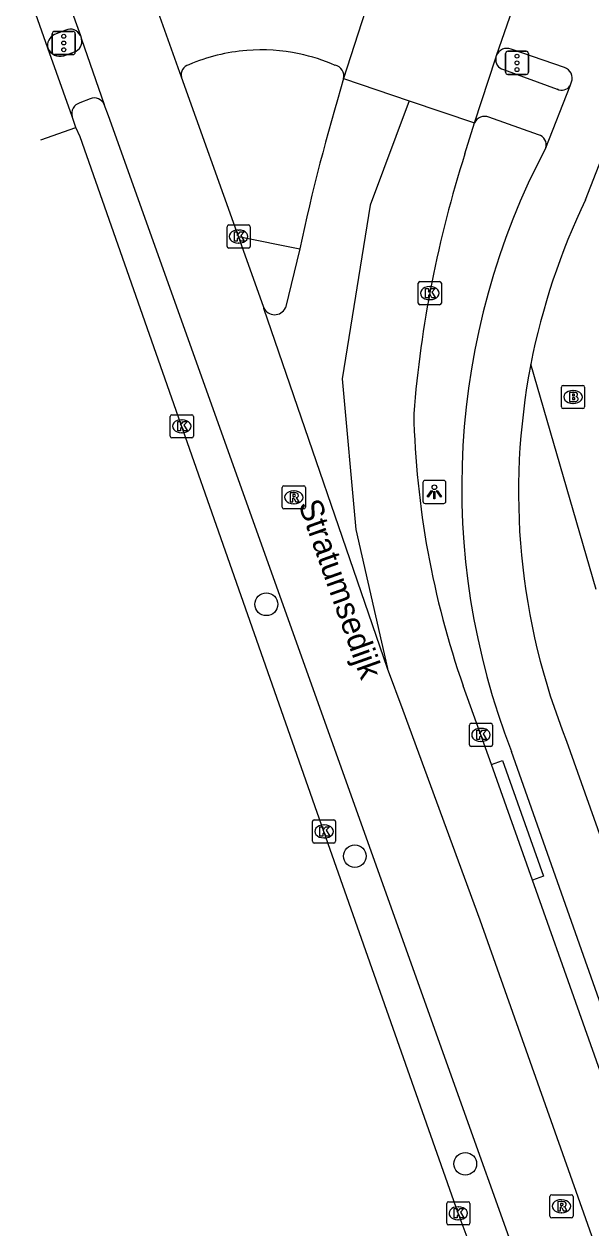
# Model space of a CAD drawing. Extents: x 161801 to 162379, y 382315 to 382832.
# Drawn here: x 161803.6 to 161828, y 382516.5 to 382568.5 of the extents above; entities that cross this region are included whole.
import ezdxf

# ---------------------------------------------------------------- set-up
doc = ezdxf.new("R2010")
doc.units = 0
for name, color, linetype in [('IMGEO_Boom', 7, 'Continuous'), ('IMGEO_Brandkraan', 7, 'Continuous'), ('IMGEO_Fietspad_gesloten', 7, 'Continuous'), ('IMGEO_Fietspad_open', 7, 'Continuous'), ('IMGEO_Kolk', 7, 'Continuous'), ('IMGEO_Lichtpunt', 7, 'Continuous'), ('IMGEO_Openbare_ruimte_label', 7, 'Continuous'), ('IMGEO_OVBaan_gesloten', 7, 'Continuous'), ('IMGEO_Rijbaan_lokaal_gesloten', 7, 'Continuous'), ('IMGEO_Rioolput', 7, 'Continuous'), ('IMGEO_Verkeerseiland_open', 7, 'Continuous'), ('IMGEO_Verkeersregelinstallatiepaal', 7, 'Continuous'), ('IMGEO_Voetpad_open', 7, 'Continuous')]:
    doc.layers.add(name, color=color, linetype=linetype)

msp = doc.modelspace()

# ---------------------------------------------------------------- linework, layer by layer
at = {"layer": 'IMGEO_Boom'}
for centre in [(161814.031, 382543.451), (161817.848, 382532.579), (161822.614, 382519.296)]:
    msp.add_circle(centre, 0.489, dxfattribs=at)
at = {"layer": 'IMGEO_Brandkraan'}
for p, q in [((161826.76, 382551.976), (161826.76, 382552.828)), ((161826.835, 382552.902), (161827.687, 382552.902)), ((161827.761, 382552.828), (161827.761, 382551.976)), ((161827.248, 382552.682), (161827.273, 382552.682)), ((161827.687, 382551.902), (161826.835, 382551.902)), ((161827.271, 382552.122), (161827.246, 382552.122))]:
    msp.add_line(p, q, dxfattribs=at)
for points in [[(161826.76, 382551.976), (161826.76, 382552.828)], [(161826.835, 382552.902), (161827.687, 382552.902)], [(161827.761, 382552.828), (161827.761, 382551.976)], [(161827.108, 382552.602), (161827.108, 382552.202), (161827.321, 382552.202)], [(161827.339, 382552.602), (161827.108, 382552.602)], [(161827.287, 382552.521), (161827.233, 382552.521), (161827.233, 382552.445)], [(161827.233, 382552.445), (161827.286, 382552.445)], [(161827.295, 382552.369), (161827.233, 382552.369), (161827.233, 382552.288)], [(161827.233, 382552.288), (161827.295, 382552.288)], [(161827.687, 382551.902), (161826.835, 382551.902)]]:
    msp.add_lwpolyline(points, dxfattribs=at)
for centre, radius, start, end in [((161826.837, 382552.826), 0.0765, 91.552, 178.448), ((161826.837, 382552.826), 0.0765, 91.552, 178.448), ((161827.685, 382552.826), 0.0765, 1.552, 88.448), ((161827.685, 382552.826), 0.0765, 1.552, 88.448), ((161827.288, 382552.483), 0.0379, 267.8285, 90.9355), ((161827.296, 382552.328), 0.0404, 269.8759, 90.5077), ((161827.343, 382552.457), 0.145, 59.4692, 91.5367), ((161827.368, 382552.504), 0.0922, 285.5137, 58.1501), ((161827.373, 382552.312), 0.105, 301.3115, 78.989), ((161826.837, 382551.978), 0.0765, 181.552, 268.448), ((161826.837, 382551.978), 0.0765, 181.552, 268.448), ((161827.327, 382552.453), 0.251, 268.6676, 293.5347), ((161827.685, 382551.978), 0.0765, 271.552, 358.448), ((161827.685, 382551.978), 0.0765, 271.552, 358.448)]:
    msp.add_arc(centre, radius, start, end, dxfattribs=at)
for centre, major_axis, ratio, start_param, end_param in [((161827.247, 382552.402), (-0.387, 0.002), 0.722429, 4.712389, 7.853982), ((161827.272, 382552.402), (-0.39, 0.002), 0.717154, 1.570796, 4.712389)]:
    msp.add_ellipse(centre, major_axis=major_axis, ratio=ratio, start_param=start_param, end_param=end_param, dxfattribs=at)
at = {"layer": 'IMGEO_Fietspad_gesloten'}
for points in [[(161827.804, 382560.908), (161830.004, 382566.559), (161830.699, 382568.05), (161831.156, 382568.929)], [(161826.893, 382566.622), (161824.589, 382567.415)], [(161826.083, 382563.16), (161827.129, 382565.837)], [(161827.129, 382565.837), (161827.192, 382565.999)], [(161826.981, 382537.546), (161840.286, 382500), (161845.368, 382485.66), (161852.152, 382465.672)], [(161874.188, 382385.693), (161862.955, 382422.925), (161853.619, 382453.317), (161848.857, 382468.021), (161846.925, 382473.796), (161837.687, 382500), (161824.606, 382537.105)]]:
    msp.add_lwpolyline(points, dxfattribs=at)
for centre, radius, start, end in [((161824.41, 382566.976), 0.474, 67.8086, 159.7581), ((161826.736, 382566.163), 0.485, 340.1925, 71.0835), ((161853.854, 382548.516), 31.395, 152.1972, 201.3138), ((161853.777, 382548.306), 28.869, 154.1182, 168.9974), ((161853.809, 382548.297), 28.901, 168.9905, 201.8376)]:
    msp.add_arc(centre, radius, start, end, dxfattribs=at)
at = {"layer": 'IMGEO_Fietspad_open'}
msp.add_lwpolyline([(161805.38, 382568.23), (161804.897, 382568.047)], dxfattribs=at)
for centre, radius, start, end in [((161805.095, 382567.588), 0.5, 113.39, 195.2018), ((161805.585, 382567.814), 0.464, 23.9275, 116.2234)]:
    msp.add_arc(centre, radius, start, end, dxfattribs=at)
at = {"layer": 'IMGEO_Kolk'}
for p, q in [((161812.335, 382558.901), (161812.335, 382559.753)), ((161812.41, 382559.827), (161813.262, 382559.827)), ((161812.823, 382559.607), (161812.848, 382559.607)), ((161813.336, 382559.753), (161813.336, 382558.901)), ((161812.846, 382559.047), (161812.821, 382559.047)), ((161813.262, 382558.827), (161812.41, 382558.827)), ((161820.579, 382556.458), (161820.579, 382557.31)), ((161820.654, 382557.384), (161821.506, 382557.384)), ((161821.067, 382557.164), (161821.092, 382557.164)), ((161821.58, 382557.31), (161821.58, 382556.458)), ((161821.09, 382556.604), (161821.065, 382556.604)), ((161821.506, 382556.384), (161820.654, 382556.384)), ((161809.886, 382550.711), (161809.886, 382551.563)), ((161809.961, 382551.637), (161810.813, 382551.637)), ((161810.374, 382551.417), (161810.399, 382551.417)), ((161810.887, 382551.563), (161810.887, 382550.711)), ((161810.397, 382550.857), (161810.372, 382550.857)), ((161810.813, 382550.637), (161809.961, 382550.637)), ((161822.863, 382538.315), (161823.715, 382538.315)), ((161822.788, 382537.389), (161822.788, 382538.241)), ((161823.276, 382538.095), (161823.301, 382538.095)), ((161823.789, 382538.241), (161823.789, 382537.389)), ((161823.715, 382537.315), (161822.863, 382537.315)), ((161823.299, 382537.535), (161823.274, 382537.535)), ((161816.094, 382534.148), (161816.946, 382534.148)), ((161816.019, 382533.222), (161816.019, 382534.074)), ((161816.507, 382533.928), (161816.532, 382533.928)), ((161817.02, 382534.074), (161817.02, 382533.222)), ((161816.946, 382533.148), (161816.094, 382533.148)), ((161816.53, 382533.368), (161816.505, 382533.368)), ((161821.811, 382516.738), (161821.811, 382517.59)), ((161821.886, 382517.664), (161822.738, 382517.664)), ((161822.812, 382517.59), (161822.812, 382516.738)), ((161822.299, 382517.444), (161822.324, 382517.444)), ((161822.738, 382516.664), (161821.886, 382516.664)), ((161822.322, 382516.884), (161822.297, 382516.884))]:
    msp.add_line(p, q, dxfattribs=at)
for points in [[(161812.335, 382558.901), (161812.335, 382559.753)], [(161812.41, 382559.827), (161813.262, 382559.827)], [(161813.336, 382559.753), (161813.336, 382558.901)], [(161812.656, 382559.527), (161812.779, 382559.527), (161812.779, 382559.376), (161812.909, 382559.527), (161813.073, 382559.527), (161812.927, 382559.376), (161813.08, 382559.127), (161812.928, 382559.127), (161812.843, 382559.291), (161812.779, 382559.224), (161812.779, 382559.127), (161812.656, 382559.127), (161812.656, 382559.527)], [(161813.262, 382558.827), (161812.41, 382558.827)], [(161820.579, 382556.458), (161820.579, 382557.31)], [(161820.654, 382557.384), (161821.506, 382557.384)], [(161820.9, 382557.084), (161821.023, 382557.084), (161821.023, 382556.933), (161821.153, 382557.084), (161821.317, 382557.084), (161821.171, 382556.933), (161821.324, 382556.684), (161821.172, 382556.684), (161821.087, 382556.848), (161821.023, 382556.781), (161821.023, 382556.684), (161820.9, 382556.684), (161820.9, 382557.084)], [(161821.58, 382557.31), (161821.58, 382556.458)], [(161821.506, 382556.384), (161820.654, 382556.384)], [(161809.886, 382550.711), (161809.886, 382551.563)], [(161809.961, 382551.637), (161810.813, 382551.637)], [(161810.207, 382551.337), (161810.33, 382551.337), (161810.33, 382551.186), (161810.46, 382551.337), (161810.624, 382551.337), (161810.478, 382551.186), (161810.631, 382550.937), (161810.479, 382550.937), (161810.394, 382551.101), (161810.33, 382551.034), (161810.33, 382550.937), (161810.207, 382550.937), (161810.207, 382551.337)], [(161810.887, 382551.563), (161810.887, 382550.711)], [(161810.813, 382550.637), (161809.961, 382550.637)], [(161822.863, 382538.315), (161823.715, 382538.315)], [(161822.788, 382537.389), (161822.788, 382538.241)], [(161823.109, 382538.015), (161823.232, 382538.015), (161823.232, 382537.864), (161823.362, 382538.015), (161823.526, 382538.015), (161823.38, 382537.864), (161823.533, 382537.615), (161823.381, 382537.615), (161823.296, 382537.779), (161823.232, 382537.712), (161823.232, 382537.615), (161823.109, 382537.615), (161823.109, 382538.015)], [(161823.789, 382538.241), (161823.789, 382537.389)], [(161823.715, 382537.315), (161822.863, 382537.315)], [(161816.094, 382534.148), (161816.946, 382534.148)], [(161816.019, 382533.222), (161816.019, 382534.074)], [(161816.34, 382533.848), (161816.463, 382533.848), (161816.463, 382533.697), (161816.593, 382533.848), (161816.757, 382533.848), (161816.611, 382533.697), (161816.764, 382533.448), (161816.612, 382533.448), (161816.527, 382533.612), (161816.463, 382533.545), (161816.463, 382533.448), (161816.34, 382533.448), (161816.34, 382533.848)], [(161817.02, 382534.074), (161817.02, 382533.222)], [(161816.946, 382533.148), (161816.094, 382533.148)], [(161821.811, 382516.738), (161821.811, 382517.59)], [(161821.886, 382517.664), (161822.738, 382517.664)], [(161822.812, 382517.59), (161822.812, 382516.738)], [(161822.132, 382517.364), (161822.255, 382517.364), (161822.255, 382517.213), (161822.385, 382517.364), (161822.549, 382517.364), (161822.403, 382517.213), (161822.556, 382516.964), (161822.404, 382516.964), (161822.319, 382517.128), (161822.255, 382517.061), (161822.255, 382516.964), (161822.132, 382516.964), (161822.132, 382517.364)], [(161822.738, 382516.664), (161821.886, 382516.664)]]:
    msp.add_lwpolyline(points, dxfattribs=at)
for centre, start, end in [((161812.412, 382559.751), 91.552, 178.448), ((161812.412, 382559.751), 91.552, 178.448), ((161813.26, 382559.751), 1.552, 88.448), ((161813.26, 382559.751), 1.552, 88.448), ((161812.412, 382558.903), 181.552, 268.448), ((161812.412, 382558.903), 181.552, 268.448), ((161813.26, 382558.903), 271.552, 358.448), ((161813.26, 382558.903), 271.552, 358.448), ((161820.656, 382557.308), 91.552, 178.448), ((161820.656, 382557.308), 91.552, 178.448), ((161821.504, 382557.308), 1.552, 88.448), ((161821.504, 382557.308), 1.552, 88.448), ((161820.656, 382556.46), 181.552, 268.448), ((161820.656, 382556.46), 181.552, 268.448), ((161821.504, 382556.46), 271.552, 358.448), ((161821.504, 382556.46), 271.552, 358.448), ((161809.963, 382551.561), 91.552, 178.448), ((161809.963, 382551.561), 91.552, 178.448), ((161810.811, 382551.561), 1.552, 88.448), ((161810.811, 382551.561), 1.552, 88.448), ((161809.963, 382550.713), 181.552, 268.448), ((161809.963, 382550.713), 181.552, 268.448), ((161810.811, 382550.713), 271.552, 358.448), ((161810.811, 382550.713), 271.552, 358.448), ((161822.865, 382538.239), 91.552, 178.448), ((161822.865, 382538.239), 91.552, 178.448), ((161823.713, 382538.239), 1.552, 88.448), ((161823.713, 382538.239), 1.552, 88.448), ((161822.865, 382537.391), 181.552, 268.448), ((161822.865, 382537.391), 181.552, 268.448), ((161823.713, 382537.391), 271.552, 358.448), ((161823.713, 382537.391), 271.552, 358.448), ((161816.096, 382534.072), 91.552, 178.448), ((161816.096, 382534.072), 91.552, 178.448), ((161816.944, 382534.072), 1.552, 88.448), ((161816.944, 382534.072), 1.552, 88.448), ((161816.096, 382533.224), 181.552, 268.448), ((161816.096, 382533.224), 181.552, 268.448), ((161816.944, 382533.224), 271.552, 358.448), ((161816.944, 382533.224), 271.552, 358.448), ((161821.888, 382517.588), 91.552, 178.448), ((161821.888, 382517.588), 91.552, 178.448), ((161822.736, 382517.588), 1.552, 88.448), ((161822.736, 382517.588), 1.552, 88.448), ((161821.888, 382516.74), 181.552, 268.448), ((161821.888, 382516.74), 181.552, 268.448), ((161822.736, 382516.74), 271.552, 358.448), ((161822.736, 382516.74), 271.552, 358.448)]:
    msp.add_arc(centre, 0.0765, start, end, dxfattribs=at)
for centre, major_axis, ratio, start_param, end_param in [((161812.822, 382559.327), (-0.387, 0.002), 0.722429, 4.712389, 7.853982), ((161812.847, 382559.327), (-0.39, 0.002), 0.717154, 1.570796, 4.712389), ((161821.066, 382556.884), (-0.387, 0.002), 0.722429, 4.712389, 7.853982), ((161821.091, 382556.884), (-0.39, 0.002), 0.717154, 1.570796, 4.712389), ((161810.373, 382551.137), (-0.387, 0.002), 0.722429, 4.712389, 7.853982), ((161810.398, 382551.137), (-0.39, 0.002), 0.717154, 1.570796, 4.712389), ((161823.275, 382537.815), (-0.387, 0.002), 0.722429, 4.712389, 7.853982), ((161823.3, 382537.815), (-0.39, 0.002), 0.717154, 1.570796, 4.712389), ((161816.506, 382533.648), (-0.387, 0.002), 0.722429, 4.712389, 7.853982), ((161816.531, 382533.648), (-0.39, 0.002), 0.717154, 1.570796, 4.712389), ((161822.298, 382517.164), (-0.387, 0.002), 0.722429, 4.712389, 7.853982), ((161822.323, 382517.164), (-0.39, 0.002), 0.717154, 1.570796, 4.712389)]:
    msp.add_ellipse(centre, major_axis=major_axis, ratio=ratio, start_param=start_param, end_param=end_param, dxfattribs=at)
at = {"layer": 'IMGEO_Lichtpunt'}
for p, q in [((161820.782, 382548.707), (161820.782, 382547.9)), ((161820.782, 382548.707), (161820.782, 382547.9)), ((161821.684, 382548.802), (161820.876, 382548.802)), ((161821.684, 382548.802), (161820.876, 382548.802)), ((161821.778, 382547.9), (161821.778, 382548.707)), ((161821.778, 382547.9), (161821.778, 382548.707)), ((161820.876, 382547.806), (161821.684, 382547.806)), ((161820.876, 382547.806), (161821.684, 382547.806))]:
    msp.add_line(p, q, dxfattribs=at)
for points in [[(161821.156, 382548.371), (161821.195, 382548.343), (161821.007, 382548.081), (161820.969, 382548.108), (161821.156, 382548.371)], [(161821.258, 382548.323), (161821.305, 382548.323), (161821.305, 382548.001), (161821.258, 382548.001), (161821.258, 382548.323)], [(161821.368, 382548.343), (161821.406, 382548.37), (161821.593, 382548.108), (161821.554, 382548.08), (161821.368, 382548.343)]]:
    msp.add_lwpolyline(points, dxfattribs=at)
msp.add_circle((161821.281, 382548.505), 0.0994, dxfattribs=at)
for centre, start, end in [((161820.876, 382548.707), 90, 180), ((161820.876, 382548.707), 90, 180), ((161821.684, 382548.707), 0, 90), ((161821.684, 382548.707), 0, 90), ((161820.876, 382547.9), 180, 270), ((161820.876, 382547.9), 180, 270), ((161821.684, 382547.9), 270, 0), ((161821.684, 382547.9), 270, 360)]:
    msp.add_arc(centre, 0.0946, start, end, dxfattribs=at)
at = {"layer": 'IMGEO_OVBaan_gesloten'}
for points in [[(161804.299, 382563.495), (161805.816, 382564.034)], [(161855.242, 382413.135), (161855.195, 382413.368), (161849.721, 382431.019), (161844.598, 382447.699), (161839.128, 382465.362), (161833.649, 382483.027), (161828.156, 382500), (161822.731, 382516.012), (161822.311, 382517.164), (161816.518, 382533.648), (161806.006, 382563.637), (161805.816, 382564.034)]]:
    msp.add_lwpolyline(points, dxfattribs=at)
at = {"layer": 'IMGEO_Rijbaan_lokaal_gesloten'}
for points in [[(161823.965, 382567.14), (161825.67, 382572.082)], [(161805.016, 382570.802), (161806.009, 382568.002)], [(161804.613, 382567.457), (161803.583, 382570.364)], [(161810.369, 382566.205), (161809.366, 382569.024)], [(161818.3, 382569.047), (161817.364, 382566.144)], [(161806.009, 382568.002), (161806.062, 382567.851)], [(161805.654, 382564.508), (161804.613, 382567.457)], [(161806.062, 382567.851), (161807.037, 382565.026)], [(161823.011, 382564.232), (161823.931, 382567.036)], [(161823.931, 382567.036), (161823.965, 382567.14)], [(161812.835, 382559.326), (161810.369, 382566.205)], [(161817.364, 382566.144), (161820.188, 382565.188)], [(161839.819, 382472.947), (161833.175, 382491.839), (161830.261, 382500), (161816.839, 382537.592), (161807.218, 382564.539), (161807.037, 382565.026)], [(161820.188, 382565.188), (161818.515, 382560.675), (161817.298, 382553.19), (161817.891, 382546.682), (161819.264, 382540.686)], [(161820.188, 382565.188), (161823.011, 382564.232)], [(161805.816, 382564.034), (161805.654, 382564.508)], [(161822.599, 382562.893), (161823.011, 382564.232)], [(161813.918, 382556.26), (161812.835, 382559.326)], [(161815.469, 382558.795), (161814.854, 382556.248)], [(161819.264, 382540.686), (161813.926, 382556.227), (161813.918, 382556.26)], [(161880.89, 382348.212), (161873.956, 382371.495), (161860.968, 382415.409), (161843.36, 382471.44), (161833.869, 382499.799), (161823.261, 382529.817), (161819.934, 382538.863), (161819.264, 382540.686)], [(161823.74, 382536.542), (161823.289, 382537.814), (161822.524, 382539.926)], [(161825.51, 382531.547), (161823.74, 382536.542)], [(161838.493, 382494.873), (161836.951, 382499.181), (161836.673, 382500), (161835.378, 382503.645), (161829.569, 382520.093), (161825.51, 382531.547)]]:
    msp.add_lwpolyline(points, dxfattribs=at)
for centre, radius, start, end in [((161909.558, 382538.452), 96.263, 163.28159, 167.79999), ((161869.552, 382547.822), 49.313, 162.2045, 175.5234), ((161814.389, 382556.464), 0.513, 203.4243, 335.1067), ((161858.713, 382552.568), 38.334, 181.3404, 199.2555)]:
    msp.add_arc(centre, radius, start, end, dxfattribs=at)
at = {"layer": 'IMGEO_Rioolput'}
for p, q in [((161814.716, 382547.643), (161814.716, 382548.495)), ((161814.791, 382548.569), (161815.643, 382548.569)), ((161815.204, 382548.349), (161815.229, 382548.349)), ((161815.717, 382548.495), (161815.717, 382547.643)), ((161815.227, 382547.789), (161815.202, 382547.789)), ((161815.643, 382547.569), (161814.791, 382547.569)), ((161826.264, 382517.041), (161826.264, 382517.893)), ((161826.339, 382517.967), (161827.191, 382517.967)), ((161826.752, 382517.747), (161826.777, 382517.747)), ((161827.265, 382517.893), (161827.265, 382517.041)), ((161827.191, 382516.967), (161826.339, 382516.967)), ((161826.775, 382517.187), (161826.75, 382517.187))]:
    msp.add_line(p, q, dxfattribs=at)
for points in [[(161814.716, 382547.643), (161814.716, 382548.495)], [(161814.791, 382548.569), (161815.643, 382548.569)], [(161815.305, 382548.267), (161815.053, 382548.269), (161815.053, 382547.869)], [(161815.231, 382548.188), (161815.177, 382548.188), (161815.177, 382548.107)], [(161815.717, 382548.495), (161815.717, 382547.643)], [(161815.053, 382547.869), (161815.177, 382547.869), (161815.177, 382548.031), (161815.188, 382548.031)], [(161815.177, 382548.107), (161815.229, 382548.107)], [(161815.235, 382548.002), (161815.306, 382547.869), (161815.446, 382547.869), (161815.381, 382547.995)], [(161815.643, 382547.569), (161814.791, 382547.569)], [(161826.264, 382517.041), (161826.264, 382517.893)], [(161826.339, 382517.967), (161827.191, 382517.967)], [(161826.853, 382517.665), (161826.601, 382517.667), (161826.601, 382517.267)], [(161826.779, 382517.586), (161826.725, 382517.586), (161826.725, 382517.505)], [(161826.725, 382517.505), (161826.777, 382517.505)], [(161827.265, 382517.893), (161827.265, 382517.041)], [(161827.191, 382516.967), (161826.339, 382516.967)], [(161826.601, 382517.267), (161826.725, 382517.267), (161826.725, 382517.429), (161826.736, 382517.429)], [(161826.783, 382517.4), (161826.854, 382517.267), (161826.994, 382517.267), (161826.929, 382517.393)]]:
    msp.add_lwpolyline(points, dxfattribs=at)
for centre, radius, start, end in [((161814.793, 382548.493), 0.0765, 91.552, 178.448), ((161814.793, 382548.493), 0.0765, 91.552, 178.448), ((161815.237, 382548.092), 0.0964, 77.0061, 93.1865), ((161815.251, 382548.149), 0.0378, 276.6634, 79.6772), ((161815.304, 382548.157), 0.109, 350.3612, 89.416), ((161815.302, 382548.157), 0.112, 277.5842, 350.9817), ((161815.641, 382548.493), 0.0765, 1.552, 88.448), ((161815.641, 382548.493), 0.0765, 1.552, 88.448), ((161814.793, 382547.645), 0.0765, 181.552, 268.448), ((161814.793, 382547.645), 0.0765, 181.552, 268.448), ((161815.187, 382547.978), 0.0533, 26.0293, 88.6989), ((161815.213, 382548.296), 0.19, 274.7715, 282.9687), ((161815.286, 382547.942), 0.108, 29.5134, 73.7905), ((161815.641, 382547.645), 0.0765, 271.552, 358.448), ((161815.641, 382547.645), 0.0765, 271.552, 358.448), ((161826.341, 382517.891), 0.0765, 91.552, 178.448), ((161826.341, 382517.891), 0.0765, 91.552, 178.448), ((161826.761, 382517.694), 0.19, 274.7715, 282.9687), ((161826.785, 382517.49), 0.0964, 77.0061, 93.1865), ((161826.799, 382517.547), 0.0378, 276.6634, 79.6772), ((161826.852, 382517.555), 0.109, 350.3612, 89.416), ((161826.85, 382517.555), 0.112, 277.5842, 350.9817), ((161827.189, 382517.891), 0.0765, 1.552, 88.448), ((161827.189, 382517.891), 0.0765, 1.552, 88.448), ((161826.341, 382517.043), 0.0765, 181.552, 268.448), ((161826.341, 382517.043), 0.0765, 181.552, 268.448), ((161826.735, 382517.376), 0.0533, 26.0293, 88.6989), ((161826.834, 382517.34), 0.108, 29.5134, 73.7905), ((161827.189, 382517.043), 0.0765, 271.552, 358.448), ((161827.189, 382517.043), 0.0765, 271.552, 358.448)]:
    msp.add_arc(centre, radius, start, end, dxfattribs=at)
for centre, major_axis, ratio, start_param, end_param in [((161815.203, 382548.069), (-0.387, 0.002), 0.722429, 4.712389, 7.853982), ((161815.228, 382548.069), (-0.39, 0.002), 0.717154, 1.570796, 4.712389), ((161826.751, 382517.467), (-0.387, 0.002), 0.722429, 4.712389, 7.853982), ((161826.776, 382517.467), (-0.39, 0.002), 0.717154, 1.570796, 4.712389)]:
    msp.add_ellipse(centre, major_axis=major_axis, ratio=ratio, start_param=start_param, end_param=end_param, dxfattribs=at)
at = {"layer": 'IMGEO_Verkeerseiland_open'}
msp.add_lwpolyline([(161812.835, 382559.326), (161815.469, 382558.795)], dxfattribs=at)
at = {"layer": 'IMGEO_Verkeersregelinstallatiepaal'}
for p, q in [((161804.799, 382567.281), (161804.799, 382568.081)), ((161804.799, 382568.081), (161804.799, 382567.281)), ((161804.899, 382568.181), (161805.689, 382568.181)), ((161805.689, 382568.181), (161804.899, 382568.181)), ((161805.789, 382568.081), (161805.789, 382567.281)), ((161805.789, 382567.281), (161805.789, 382568.081)), ((161805.689, 382567.181), (161804.899, 382567.181)), ((161804.899, 382567.181), (161805.689, 382567.181)), ((161824.348, 382566.423), (161824.348, 382567.223)), ((161824.348, 382567.223), (161824.348, 382566.423)), ((161824.448, 382567.323), (161825.238, 382567.323)), ((161825.238, 382567.323), (161824.448, 382567.323)), ((161825.338, 382567.223), (161825.338, 382566.423)), ((161825.338, 382566.423), (161825.338, 382567.223)), ((161825.238, 382566.323), (161824.448, 382566.323)), ((161824.448, 382566.323), (161825.238, 382566.323))]:
    msp.add_line(p, q, dxfattribs=at)
for centre in [(161805.294, 382567.971), (161805.294, 382567.681), (161805.294, 382567.391), (161824.843, 382567.113), (161824.843, 382566.823), (161824.843, 382566.533)]:
    msp.add_circle(centre, 0.085, dxfattribs=at)
for centre, start, end in [((161804.899, 382568.081), 90, 180), ((161804.899, 382568.081), 90, 180), ((161805.689, 382568.081), 0, 90), ((161805.689, 382568.081), 360, 90), ((161804.899, 382567.281), 180, 270), ((161804.899, 382567.281), 180, 270), ((161805.689, 382567.281), 270, 0), ((161805.689, 382567.281), 270, 0), ((161824.448, 382567.223), 90, 180), ((161824.448, 382567.223), 90, 180), ((161825.238, 382567.223), 0, 90), ((161825.238, 382567.223), 360, 90), ((161824.448, 382566.423), 180, 270), ((161824.448, 382566.423), 180, 270), ((161825.238, 382566.423), 270, 0), ((161825.238, 382566.423), 270, 0)]:
    msp.add_arc(centre, 0.1, start, end, dxfattribs=at)
at = {"layer": 'IMGEO_Voetpad_open'}
for points in [[(161805.292, 382567.128), (161805.75, 382567.299)], [(161824.261, 382566.537), (161826.58, 382565.696)], [(161806.435, 382565.275), (161805.991, 382565.093)], [(161825.772, 382563.719), (161823.626, 382564.476)], [(161828.257, 382544.094), (161825.439, 382553.816)], [(161823.74, 382536.542), (161824.211, 382536.709), (161825.981, 382531.714), (161825.51, 382531.547)]]:
    msp.add_lwpolyline(points, dxfattribs=at)
for centre, radius, start, end in [((161805.135, 382567.668), 0.563, 202.0648, 286.2315), ((161805.612, 382567.741), 0.463, 287.363, 13.6852), ((161813.815, 382559.441), 7.942, 94.5462, 113.1584), ((161813.816, 382559.44), 7.944, 78.1572, 94.5545), ((161813.825, 382559.452), 7.929, 66.3942, 78.2021), ((161824.35, 382566.955), 0.427, 168.9982, 257.957), ((161810.808, 382566.308), 0.451, 105.0213, 193.1766), ((161816.918, 382566.264), 0.462, 344.9606, 79.8007), ((161826.777, 382566.067), 0.42, 241.9808, 326.8272), ((161806.612, 382564.849), 0.461, 22.529, 112.529), ((161806.104, 382564.638), 0.469, 103.9736, 196.1367), ((161823.438, 382564.052), 0.463, 66.0886, 157.1926), ((161825.657, 382563.289), 0.445, 343.2014, 74.9774)]:
    msp.add_arc(centre, radius, start, end, dxfattribs=at)

# ---------------------------------------------------------------- texts
at = {"layer": 'IMGEO_Openbare_ruimte_label'}
msp.add_text('Stratumsedijk', height=1, rotation=289.6307, dxfattribs=at).set_placement((161815.403, 382547.773))

doc.saveas('drawing.dxf')
